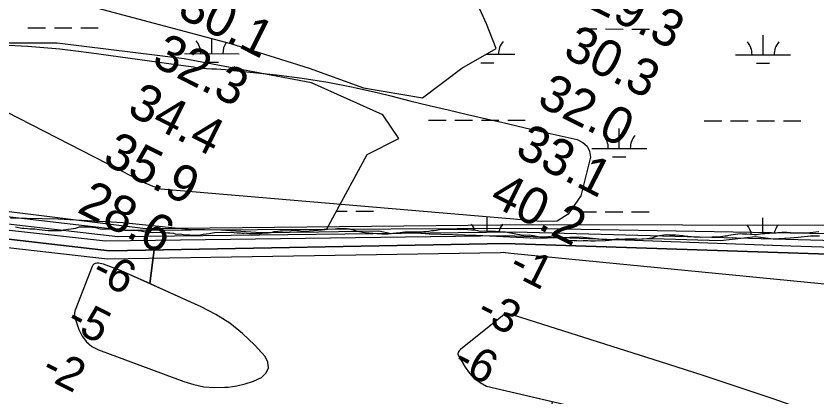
# Model space of a CAD drawing. Extents: x 3219052 to 3256913, y 800770 to 826146.
# Drawn here: x 3237159 to 3238618, y 812571 to 813264 of the extents above; entities that cross this region are included whole.
import ezdxf

# ---------------------------------------------------------------- set-up
doc = ezdxf.new("R2010")
doc.units = 0
for name, color, linetype in [('V-RIVR-EDGE', 7, 'Continuous'), ('V-RIVR-RANG', 7, 'Continuous'), ('V-SITE-VEGE', 7, 'Continuous'), ('V-TOPO-DPTH', 7, 'Continuous'), ('V-TOPO-MAJR', 7, 'Continuous'), ('V-TOPO-MINR', 7, 'Continuous'), ('V-TOPO-WATR', 7, 'Continuous'), ('V-WETL-SWMP', 7, 'Continuous')]:
    doc.layers.add(name, color=color, linetype=linetype)

msp = doc.modelspace()

# ---------------------------------------------------------------- linework, layer by layer
at = {"layer": 'V-RIVR-EDGE'}
msp.add_lwpolyline([(3238622.2, 812863), (3238606, 812863), (3238583.9, 812860.7), (3238569.2, 812859.6), (3238538, 812858), (3238506, 812862.1), (3238442.3, 812855.1), (3238319, 812858.2), (3238237.9, 812856), (3238186.6, 812861.3), (3238107.9, 812859.1), (3237997.2, 812864.5), (3237911.4, 812867.1), (3237873.9, 812870), (3237842.6, 812867.7), (3237820.1, 812872.1), (3237710.2, 812870.4), (3237605.4, 812869.4), (3237532.3, 812874.4), (3237473, 812875.7), (3237354, 812887.5), (3237235.9, 812894.1), (3237149.3, 812895.9)], dxfattribs=at)
at = {"layer": 'V-SITE-VEGE'}
for points in [[(3235757.7, 813581.3), (3235856.3, 813554.4), (3235945.9, 813473.7), (3235990.7, 813419.9), (3236026.5, 813393), (3236143, 813357.1), (3236232.6, 813330.2), (3236367, 813321.3), (3236483.5, 813303.3), (3236626.9, 813312.3), (3236797.1, 813321.3), (3236886.7, 813330.2), (3237048, 813330.2), (3237164.5, 813321.3), (3237281, 813285.4), (3237549.8, 813213.6), (3237693.2, 813168.8), (3237791.8, 813132.9), (3237899.3, 813115), (3237971, 813168.8), (3238033.7, 813204.7), (3238015.8, 813249.5), (3237979.9, 813330.2)], [(3237583.7, 812867.7), (3237574.7, 812868.5), (3237573.3, 812868), (3237571.4, 812867.9), (3237568, 812868.8), (3237562.3, 812868.7), (3237556.6, 812869.1), (3237549, 812869.9), (3237521, 812869.3), (3237517.2, 812868.8), (3237511.1, 812867.7), (3237500.2, 812866.1), (3237495, 812865.1), (3237479.3, 812864.8), (3237476, 812865.2), (3237464.6, 812865.9), (3237458.4, 812866.7), (3237453.2, 812866.6), (3237449.8, 812867), (3237447, 812867.9), (3237439.3, 812868.7), (3237435.5, 812868.7), (3237431.7, 812869.1), (3237427.9, 812869.9), (3237408.5, 812869.6), (3237395.1, 812870.7), (3237386.6, 812872.5), (3237381.3, 812872.9), (3237369, 812873.6), (3237358.1, 812873.4), (3237349.5, 812874.2), (3237342.8, 812875), (3237333.8, 812875.8), (3237316.2, 812875.4), (3237310, 812876.7), (3237307.2, 812877.6), (3237303.8, 812878.5), (3237297.7, 812878.9), (3237291.5, 812879.7), (3237283.9, 812879.6), (3237279.1, 812879.9), (3237274.4, 812879.4), (3237267.3, 812877.3), (3237263.5, 812876.8), (3237254, 812875.2), (3237245.5, 812874.1), (3237241.3, 812873), (3237222.3, 812872.7), (3237218, 812873.1), (3237201.3, 812875.1), (3237193.7, 812875.9), (3237188.5, 812876.3), (3237184.7, 812876.2), (3237180.4, 812876.6), (3237173.8, 812877.5), (3237170, 812877.4), (3237158.5, 812879.5)], [(3238244.4, 812856), (3238239.7, 812855.5), (3238236.3, 812855.4), (3238233, 812854.9), (3238214, 812854.5), (3238210.2, 812854), (3238206, 812854.4), (3238200.3, 812854.7), (3238196.5, 812855.1), (3238192.2, 812854.6), (3238184.6, 812854.4), (3238180.3, 812854.8), (3238175.1, 812854.7), (3238165.1, 812855.5), (3238161.8, 812856.4), (3238157.5, 812857.2), (3238151.8, 812858.5), (3238146.5, 812859.4), (3238142.2, 812860.3), (3238138.9, 812860.7), (3238131.8, 812862), (3238128.4, 812861.9), (3238124.2, 812861.3), (3238120.8, 812861.3), (3238113.2, 812861.6), (3238109.9, 812862), (3238104.2, 812863.3), (3238100.8, 812864.2), (3238093.7, 812865), (3238082.8, 812864.8), (3238072.3, 812866.1), (3238066.6, 812867.8), (3238056.6, 812869.6), (3238050.9, 812870.4), (3238047.1, 812870.8), (3238039.9, 812871.1), (3238032.3, 812871.9), (3238026.6, 812871.8), (3238022.8, 812872.2), (3238018.6, 812871.7), (3238012.4, 812872.5), (3238004.8, 812871.9), (3238000.5, 812872.8), (3237992.9, 812874), (3237988.6, 812874.4), (3237981.9, 812874.8), (3237976.7, 812875.6), (3237960.6, 812875.3), (3237957.2, 812874.8), (3237953.4, 812875.2), (3237930.7, 812874.8), (3237925, 812873.7), (3237920.7, 812873.1), (3237916.5, 812873.1), (3237911.3, 812871.5), (3237905.6, 812871), (3237901.3, 812870.9), (3237898, 812870.3), (3237894.2, 812870.3), (3237890.9, 812870.7), (3237875.2, 812870.4), (3237867.1, 812870.7), (3237859.1, 812869.6), (3237851.5, 812869), (3237845.8, 812867.9), (3237842, 812867.8), (3237837.3, 812866.8), (3237833, 812866.7), (3237829.7, 812867.1), (3237825.4, 812867.1), (3237821.6, 812867.5), (3237816.4, 812867.4), (3237795, 812869.3), (3237790.2, 812870.2), (3237782.6, 812871.9), (3237779.2, 812872.4), (3237775.4, 812873.7), (3237770.6, 812875), (3237766.4, 812875.9), (3237761.1, 812876.8), (3237745, 812876.4), (3237740.2, 812875.9), (3237726.5, 812875.6), (3237717, 812874.5), (3237693.3, 812872.1), (3237679.5, 812871.9), (3237674.8, 812872.7), (3237670.5, 812872.7), (3237665.3, 812873.5), (3237660.1, 812872.9), (3237644.4, 812872.6), (3237640.1, 812872.1), (3237636.3, 812872), (3237628.8, 812870.9), (3237623.1, 812869.4), (3237618.3, 812868.8), (3237607.4, 812868.1), (3237603.7, 812867.6), (3237595.1, 812867.4), (3237588, 812867.8), (3237583.7, 812867.7)], [(3238621.1, 812871.3), (3238605.5, 812869.1), (3238582.2, 812868.6), (3238577.5, 812869), (3238569.4, 812869.3), (3238562.7, 812870.2), (3238553.7, 812870), (3238546.6, 812869.4), (3238543.3, 812868.8), (3238536.6, 812868.7), (3238531.4, 812868.1), (3238526.2, 812868), (3238522.9, 812867.5), (3238518.6, 812867.4), (3238507.7, 812865.8), (3238503.5, 812865.7), (3238490.1, 812866.9), (3238482.6, 812866.7), (3238477.8, 812867.6), (3238469.7, 812866.5), (3238465.5, 812865.5), (3238456.5, 812864.3), (3238453.6, 812863.3), (3238449.9, 812863.3), (3238438.5, 812861.6), (3238434.2, 812862), (3238427.1, 812861.4), (3238405.3, 812861), (3238401, 812861.4), (3238393.9, 812861.7), (3238389.1, 812862.1), (3238382.4, 812862.9), (3238376.7, 812863.3), (3238373.4, 812863.7), (3238360.6, 812864.9), (3238353.9, 812865.2), (3238349.2, 812865.1), (3238343.5, 812865.5), (3238331.1, 812863.9), (3238325.9, 812862.8), (3238321.7, 812861.3), (3238317, 812859.8), (3238308.4, 812858.7), (3238301.3, 812857.6), (3238294.2, 812857.5), (3238287.1, 812858.3), (3238269.1, 812857.9), (3238264.3, 812857.4), (3238260, 812857.3), (3238256.7, 812857.7), (3238252.9, 812857.6), (3238249.1, 812857.1), (3238244.4, 812856)]]:
    msp.add_lwpolyline(points, dxfattribs=at)
at = {"layer": 'V-TOPO-DPTH'}
for points in [[(3235488.4, 812979.3), (3235881.3, 812955.5), (3235890.2, 812953.3), (3235899.1, 812951), (3235908, 812948.6), (3236573.2, 812923.8), (3237329.4, 812836.9), (3237410.6, 812838.4)], [(3238919.7, 812847.6), (3238067.7, 812870.7), (3237344.9, 812861.8), (3236561.3, 812952.3)], [(3236573.2, 812923.8), (3237329.4, 812836.9), (3238049.9, 812849.9), (3238878.2, 812822.9)], [(3237426.1, 812838.6), (3238049.9, 812849.9), (3238878.2, 812822.9)], [(3237410.6, 812838.4), (3237402.7, 812777), (3237356.5, 812797.8), (3237353.1, 812799.3), (3237349.8, 812800.7), (3237346.4, 812802), (3237343, 812803.3), (3237318.4, 812812.2), (3237315.5, 812813.1), (3237312.5, 812813.7), (3237309.4, 812814), (3237306.3, 812814.1), (3237303.6, 812813.4), (3237301.2, 812812.3), (3237299.3, 812810.4), (3237297.8, 812807.9), (3237267.2, 812728.6), (3237266.7, 812727.3), (3237265.7, 812723.1), (3237265.8, 812718.8), (3237266.1, 812717.4), (3237274, 812693.3), (3237279.9, 812681.2), (3237287.4, 812670.8), (3237297.5, 812662.8), (3237309.3, 812656.5), (3237464.8, 812598.6), (3237483.1, 812593.2), (3237501.5, 812589.4), (3237520.3, 812588), (3237539.3, 812588.3), (3237545.4, 812588.8), (3237561.2, 812591), (3237576.7, 812594.4), (3237591.7, 812599.7), (3237606.3, 812606.1), (3237614.7, 812614.6), (3237619.2, 812623.7)], [(3237619.2, 812623.7), (3237618, 812633.8), (3237613, 812644.5), (3237593.5, 812665.3), (3237571.7, 812686), (3237548.5, 812704.8), (3237523.3, 812720.7), (3237496.7, 812734.7), (3237414.3, 812771.8), (3237402.7, 812777), (3237410.6, 812838.4), (3237426.1, 812838.6)], [(3237619.2, 812623.7), (3237618, 812633.8), (3237613, 812644.5), (3237593.5, 812665.3), (3237571.7, 812686), (3237548.5, 812704.8), (3237523.3, 812720.7), (3237496.7, 812734.7), (3237356.5, 812797.8), (3237353.1, 812799.3), (3237349.8, 812800.7), (3237346.4, 812802), (3237343, 812803.3), (3237318.4, 812812.2), (3237315.5, 812813.1), (3237312.5, 812813.7), (3237309.4, 812814), (3237306.3, 812814.1), (3237303.6, 812813.4), (3237301.2, 812812.3), (3237299.3, 812810.4), (3237297.8, 812807.9), (3237267.2, 812728.6), (3237266.7, 812727.3), (3237265.7, 812723.1), (3237265.8, 812718.8), (3237266.1, 812717.4), (3237274, 812693.3), (3237279.9, 812681.2), (3237287.4, 812670.8), (3237297.5, 812662.8), (3237309.3, 812656.5), (3237464.8, 812598.6), (3237483.1, 812593.2), (3237501.5, 812589.4), (3237520.3, 812588), (3237539.3, 812588.3), (3237545.4, 812588.8), (3237561.2, 812591), (3237576.7, 812594.4), (3237591.7, 812599.7), (3237606.3, 812606.1), (3237614.7, 812614.6), (3237619.2, 812623.7)], [(3238681.2, 812517.4), (3238601.9, 812545.2), (3238538.3, 812567.1), (3238474.5, 812588.7), (3238410.5, 812609.7), (3238346.5, 812630.3), (3238054, 812722.9), (3238053.1, 812723.1), (3238051.2, 812722.9), (3238048.5, 812721.4), (3238048.3, 812721.2), (3238048.1, 812721), (3237968.8, 812656.8), (3237966.4, 812654.4), (3237964.7, 812651.5), (3237964.1, 812648.4), (3237965, 812645.3), (3237977.1, 812624.8), (3237984.9, 812614.1), (3237993.8, 812604.5), (3238004.3, 812596.8), (3238015.8, 812590.2), (3238800.1, 812407.8)], [(3238681.2, 812517.4), (3238601.9, 812545.2), (3238538.3, 812567.1), (3238474.5, 812588.7), (3238410.5, 812609.7), (3238346.5, 812630.3), (3238054, 812722.9), (3238053.1, 812723.1), (3238051.2, 812722.9), (3238048.5, 812721.4), (3238048.3, 812721.2), (3238048.1, 812721), (3237968.8, 812656.8), (3237966.4, 812654.4), (3237964.7, 812651.5), (3237964.1, 812648.4), (3237965, 812645.3), (3237977.1, 812624.8), (3237984.9, 812614.1), (3237993.8, 812604.5), (3238004.3, 812596.8), (3238015.8, 812590.2), (3238135.8, 812562.3), (3238087.1, 812208.8)]]:
    msp.add_lwpolyline(points, dxfattribs=at)
at = {"layer": 'V-TOPO-MAJR'}
msp.add_lwpolyline([(3237145.8, 813211), (3237168.8, 813209.7), (3237181, 813208.9), (3237210, 813206.7), (3237239.1, 813204), (3237268, 813200.7), (3237296.9, 813197), (3237468.8, 813173.2), (3237473.5, 813172.6), (3237478.1, 813171.9), (3237482.8, 813171.2), (3237487.4, 813170.4), (3237492.1, 813169.8), (3237496.8, 813169.2), (3237501.5, 813168.8), (3237506.2, 813168.5), (3237515.8, 813168), (3237524.2, 813167.6), (3237532.5, 813167), (3237540.9, 813166.3), (3237549.2, 813165.5), (3237633.5, 813156.7), (3237680.4, 813150.8), (3237727.1, 813143.6), (3237773.5, 813134.4), (3237819.6, 813123.9), (3237841.9, 813118.4), (3237876.7, 813109.8), (3237911.6, 813101.3), (3237946.4, 813093), (3237981.4, 813084.9), (3238016.3, 813076.8), (3238051.2, 813068.8), (3238086.2, 813060.7), (3238121.1, 813052.7), (3238181.2, 813038.9), (3238191.4, 813034), (3238199.2, 813027.3), (3238203.6, 813017.9), (3238205.6, 813006.8), (3238188, 812936.6), (3238164.8, 812903.6), (3238144.9, 812890.3), (3238115.8, 812889.8), (3237423, 812949), (3237408.8, 812953.8), (3237394.8, 812959.8), (3237096.1, 813112.3)], dxfattribs=at)
at = {"layer": 'V-TOPO-MINR'}
for points in [[(3238919.7, 812882.4), (3238100.4, 812883.8), (3237395, 812876.9), (3236548.6, 812982)], [(3238916.4, 812862.5), (3238084.3, 812877.4), (3237356.7, 812873.6), (3236555, 812967)], [(3238919.7, 812847.6), (3238067.7, 812870.7), (3237344.9, 812861.8), (3236561.3, 812952.3)], [(3238911.4, 812834.4), (3238570.3, 812844.9), (3238050.4, 812863.7), (3237322.3, 812854.4), (3236567.3, 812937.9)], [(3238836.5, 812755.9), (3238060.3, 812831.5), (3238055.7, 812832.6), (3238050.9, 812833.2), (3238046.2, 812833.6), (3238041.6, 812833.1), (3237326.1, 812821.7), (3236593.7, 812904.8)], [(3237619.2, 812623.7), (3237618, 812633.8), (3237613, 812644.5), (3237593.5, 812665.3), (3237571.7, 812686), (3237548.5, 812704.8), (3237523.3, 812720.7), (3237496.7, 812734.7), (3237356.5, 812797.8), (3237353.1, 812799.3), (3237349.8, 812800.7), (3237346.4, 812802), (3237343, 812803.3), (3237318.4, 812812.2), (3237315.5, 812813.1), (3237312.5, 812813.7), (3237309.4, 812814), (3237306.3, 812814.1), (3237303.6, 812813.4), (3237301.2, 812812.3), (3237299.3, 812810.4), (3237297.8, 812807.9), (3237267.2, 812728.6), (3237266.7, 812727.3), (3237265.7, 812723.1), (3237265.8, 812718.8), (3237266.1, 812717.4), (3237274, 812693.3), (3237279.9, 812681.2), (3237287.4, 812670.8), (3237297.5, 812662.8), (3237309.3, 812656.5), (3237464.8, 812598.6), (3237483.1, 812593.2), (3237501.5, 812589.4), (3237520.3, 812588), (3237539.3, 812588.3), (3237545.4, 812588.8), (3237561.2, 812591), (3237576.7, 812594.4), (3237591.7, 812599.7), (3237606.3, 812606.1), (3237614.7, 812614.6), (3237619.2, 812623.7)], [(3238681.2, 812517.4), (3238601.9, 812545.2), (3238538.3, 812567.1), (3238474.5, 812588.7), (3238410.5, 812609.7), (3238346.5, 812630.3), (3238054, 812722.9), (3238053.1, 812723.1), (3238051.2, 812722.9), (3238048.5, 812721.4), (3238048.3, 812721.2), (3238048.1, 812721), (3237968.8, 812656.8), (3237966.4, 812654.4), (3237964.7, 812651.5), (3237964.1, 812648.4), (3237965, 812645.3), (3237977.1, 812624.8), (3237984.9, 812614.1), (3237993.8, 812604.5), (3238004.3, 812596.8), (3238015.8, 812590.2), (3238800.1, 812407.8)]]:
    msp.add_lwpolyline(points, dxfattribs=at)
at = {"layer": 'V-TOPO-WATR'}
msp.add_lwpolyline([(3238878.2, 812822.9), (3238049.9, 812849.9), (3237329.4, 812836.9), (3236573.2, 812923.8)], dxfattribs=at)
at = {"layer": 'V-WETL-SWMP'}
for p, q in [((3237181.1, 813242.5), (3237213.1, 813242.5)), ((3237229.1, 813242.4), (3237261.1, 813242.3)), ((3237277.1, 813242.3), (3237309.1, 813242.2)), ((3238184.9, 813240.4), (3238216.9, 813240.3)), ((3238232.9, 813240.3), (3238264.9, 813240.2)), ((3238280.9, 813240.2), (3238312.9, 813240.1)), ((3238519.7, 813193.3), (3238519.7, 813229.3)), ((3237515.9, 813195.4), (3237515.9, 813222.7)), ((3237465.9, 813195.5), (3237565.8, 813195.3)), ((3238015.6, 813194.3), (3238067.8, 813194.2)), ((3238017.8, 813194.3), (3238017.8, 813195.5)), ((3237503.8, 813180), (3237527.8, 813179.9)), ((3238469.7, 813193.4), (3238569.7, 813193.2)), ((3238005.7, 813178.9), (3238029.7, 813178.9)), ((3238507.6, 813177.9), (3238531.6, 813177.8)), ((3237910.7, 813074.5), (3237942.7, 813074.4)), ((3237958.7, 813074.4), (3237990.7, 813074.3)), ((3238006.7, 813074.3), (3238038.7, 813074.2)), ((3238054.7, 813074.2), (3238086.7, 813074.1)), ((3238412.6, 813073.4), (3238444.6, 813073.4)), ((3238460.6, 813073.3), (3238492.6, 813073.3)), ((3238508.6, 813073.2), (3238540.6, 813073.2)), ((3238556.6, 813073.1), (3238588.6, 813073.1)), ((3238257.9, 813023), (3238257.9, 813059)), ((3238207.9, 813023.1), (3238307.9, 813022.9)), ((3238245.8, 813007.6), (3238269.8, 813007.6)), ((3237742.6, 812908.7), (3237762.3, 812908.6)), ((3237778.3, 812908.6), (3237810.3, 812908.5)), ((3238184.2, 812907.7), (3238216.2, 812907.7)), ((3238232.2, 812907.6), (3238264.2, 812907.6)), ((3238280.2, 812907.5), (3238312.2, 812907.5)), ((3238017.1, 812871.9), (3238017.1, 812897.7)), ((3238519, 812867.4), (3238519, 812896.6))]:
    msp.add_line(p, q, dxfattribs=at)
for points in [[(3237048, 813330.2), (3237164.5, 813321.3), (3237281, 813285.4), (3237549.8, 813213.6), (3237693.2, 813168.8), (3237791.8, 813132.9), (3237899.3, 813115), (3237971, 813168.8), (3238033.7, 813204.7), (3238015.8, 813249.5), (3237979.9, 813330.2), (3237971, 813402), (3237997.9, 813446.8), (3238051.6, 813473.7), (3238060.6, 813518.5), (3238051.6, 813563.4), (3238006.8, 813608.2), (3237953.1, 813680), (3237773.8, 813769.6), (3237684.2, 813832.4), (3237639.4, 813868.3), (3237424.4, 813922.1), (3237209.3, 813984.9), (3237146.6, 814011.8)], [(3238239.7, 812855.5), (3238236.3, 812855.4), (3238233, 812854.9), (3238214, 812854.5), (3238210.2, 812854), (3238206, 812854.4), (3238200.3, 812854.7), (3238196.5, 812855.1), (3238192.2, 812854.6), (3238184.6, 812854.4), (3238180.3, 812854.8), (3238175.1, 812854.7), (3238165.1, 812855.5), (3238161.8, 812856.4), (3238157.5, 812857.2), (3238151.8, 812858.5), (3238146.5, 812859.4), (3238142.2, 812860.3), (3238138.9, 812860.7), (3238131.8, 812862), (3238128.4, 812861.9), (3238124.2, 812861.3), (3238120.8, 812861.3), (3238113.2, 812861.6), (3238109.9, 812862), (3238104.2, 812863.3), (3238100.8, 812864.2), (3238093.7, 812865), (3238082.8, 812864.8), (3238072.3, 812866.1), (3238066.6, 812867.8), (3238056.6, 812869.6), (3238050.9, 812870.4), (3238047.1, 812870.8), (3238039.9, 812871.1), (3238032.3, 812871.9), (3238026.6, 812871.8), (3238022.8, 812872.2), (3238018.6, 812871.7), (3238012.4, 812872.5), (3238004.8, 812871.9), (3238000.5, 812872.8), (3237992.9, 812874), (3237988.6, 812874.4), (3237981.9, 812874.8), (3237976.7, 812875.6), (3237960.6, 812875.3), (3237957.2, 812874.8), (3237953.4, 812875.2), (3237930.7, 812874.8), (3237925, 812873.7), (3237920.7, 812873.1), (3237916.4, 812873.1), (3237911.3, 812871.5), (3237905.6, 812871), (3237901.3, 812870.9), (3237898, 812870.3), (3237894.2, 812870.3), (3237890.9, 812870.7), (3237875.2, 812870.4), (3237867.1, 812870.7), (3237859.1, 812869.6), (3237851.5, 812869), (3237845.8, 812867.9), (3237842, 812867.8), (3237837.3, 812866.8), (3237833, 812866.7), (3237829.7, 812867.1), (3237825.4, 812867.1), (3237821.6, 812867.5), (3237816.4, 812867.4), (3237795, 812869.3), (3237790.2, 812870.2), (3237782.6, 812871.9), (3237779.2, 812872.4), (3237775.4, 812873.7), (3237770.6, 812875), (3237766.4, 812875.9), (3237761.1, 812876.8), (3237745, 812876.4), (3237740.2, 812875.9), (3237726.5, 812875.6), (3237724.5, 812875.4), (3237798.6, 813011.9), (3237856.5, 813040.8), (3237827.5, 813084.3), (3237697.3, 813142.2), (3237465.7, 813185.7), (3237234.2, 813214.6), (3236829, 813214.6)], [(3238621.1, 812871.3), (3238605.5, 812869.1), (3238582.2, 812868.6), (3238577.5, 812869), (3238569.4, 812869.3), (3238562.7, 812870.2), (3238553.7, 812870), (3238546.6, 812869.4), (3238543.3, 812868.8), (3238536.6, 812868.7), (3238531.4, 812868.1), (3238526.2, 812868), (3238522.9, 812867.5), (3238518.6, 812867.4), (3238507.7, 812865.8), (3238503.5, 812865.7), (3238490.1, 812866.9), (3238482.5, 812866.7), (3238477.8, 812867.6), (3238469.7, 812866.5), (3238465.5, 812865.5), (3238456.5, 812864.3), (3238453.6, 812863.3), (3238449.9, 812863.3), (3238438.5, 812861.6), (3238434.2, 812862), (3238427.1, 812861.4), (3238405.3, 812861), (3238401, 812861.4), (3238393.9, 812861.7), (3238389.1, 812862.1), (3238389, 812862.1), (3238382.4, 812862.9), (3238376.7, 812863.3), (3238373.4, 812863.7), (3238360.6, 812864.9), (3238353.9, 812865.2), (3238349.2, 812865.1), (3238343.5, 812865.5), (3238331.1, 812863.9), (3238325.9, 812862.8), (3238321.7, 812861.3), (3238317, 812859.8), (3238308.4, 812858.7), (3238301.3, 812857.6), (3238294.2, 812857.5), (3238287.1, 812858.3), (3238269.1, 812857.9), (3238264.3, 812857.4), (3238260, 812857.3), (3238256.7, 812857.7), (3238252.9, 812857.6), (3238249.1, 812857.1), (3238244.4, 812856), (3238239.7, 812855.5)]]:
    msp.add_lwpolyline(points, dxfattribs=at)
for centre, start, end in [((3237460.6, 813196), 359.1081, 40.6518), ((3237571.1, 813195.7), 145.4967, 180.6517), ((3238073, 813194.7), 139.1081, 180.6517), ((3238464.4, 813193.9), 359.1081, 40.6518), ((3238574.9, 813193.6), 139.1081, 180.6517), ((3238202.6, 813023.6), 359.1081, 40.6518), ((3238313.1, 813023.4), 139.1081, 180.6517), ((3237961.8, 812862.3), 18.8783, 40.6518), ((3238072.3, 812862), 139.1081, 164.719), ((3238463.7, 812861.2), 8.0422, 40.6518), ((3238574.2, 812861), 139.1081, 167.2094)]:
    msp.add_arc(centre, 35.2, start, end, dxfattribs=at)

# ---------------------------------------------------------------- texts
at = {"layer": 'V-RIVR-RANG'}
for s, height, rotation, p in [('29.3', 67, 333.2883, (3238197.7, 813280.4)), ('30.1', 67, 333.3483, (3237450.7, 813264)), ('30.3', 67, 333.2883, (3238152.9, 813190.9)), ('32.3', 67, 333.3483, (3237404, 813175.6)), ('32.0', 67, 333.2883, (3238105.6, 813102.8)), ('34.4', 67, 333.3483, (3237359.3, 813086.1)), ('33.1', 67, 333.2883, (3238065.6, 813011)), ('35.9', 67, 333.3483, (3237314.5, 812996.7)), ('28.6', 67, 333.3483, (3237268.4, 812907.9)), ('40.2', 67, 333.2883, (3238018.8, 812922.6)), ('-1', 60, 333.1554, (3238053.4, 812797.2)), ('-6', 60, 333.0512, (3237293.6, 812787.6)), ('-3', 60, 333.1554, (3237994.9, 812714.7)), ('-5', 60, 333.0512, (3237247.7, 812698.7)), ('-6', 60, 333.1554, (3237952.7, 812624)), ('-2', 60, 333.0512, (3237202.2, 812609.7))]:
    msp.add_text(s, height=height, rotation=rotation, dxfattribs=at).set_placement(p)

doc.saveas('drawing.dxf')
